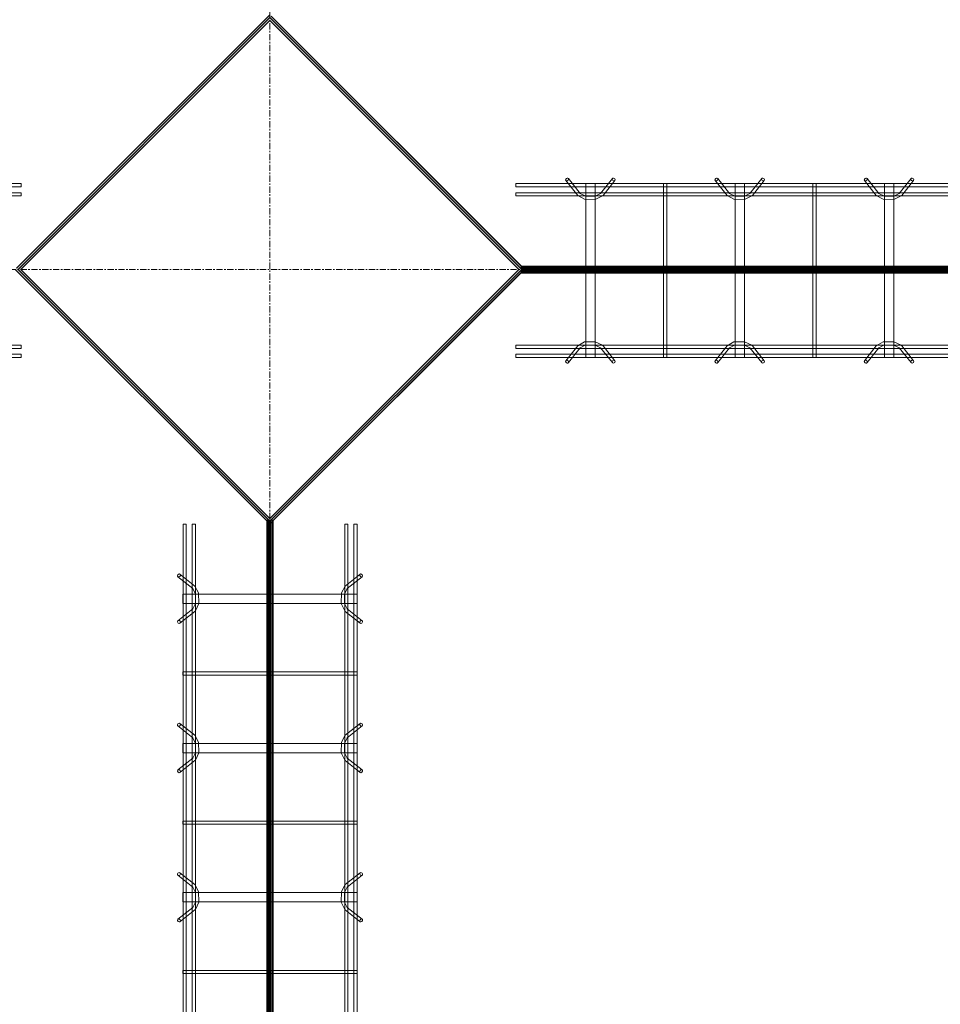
# Model space of a CAD drawing. Header units: inches. Extents: x -4136 to 1945, y -6639 to 12387.
# Tile 544 of 656: x -2193 to -2119, y 11788 to 11867. Entities that reach past the tile are written whole.
import ezdxf

# ---------------------------------------------------------------- set-up
doc = ezdxf.new("R2010")
doc.units = ezdxf.units.IN
doc.header["$MEASUREMENT"] = 0
doc.linetypes.add('Línea de rejilla', pattern=[0.875, 0.5, -0.125, 0.125, -0.125])
for name, color, linetype, lineweight in [('A-FLOR', 7, 'Continuous', 9), ('A-GENM', 7, 'Continuous', 9), ('S-BEAM', 7, 'Continuous', 9), ('S-GRID', 7, 'Continuous', 9)]:
    doc.layers.add(name, color=color, linetype=linetype, lineweight=lineweight)

# ---------------------------------------------------------------- blocks, each defined once
blk = doc.blocks.new('Dowel bar assembly - Dowel bar assembly-672828-SLAB ON GROUND JOINTS')
at = {"layer": 'S-BEAM', "color": 253, "true_color": 0xaaaaaa}
for p, q in [((136, 1.979), (0, 1.979)), ((0, 1.722), (136, 1.722)), ((136, 1.979), (136, 1.722)), ((136, 1.722), (136, 1.979)), ((136, 1.246), (0, 1.246)), ((0, 0.988), (136, 0.988)), ((136, 0.988), (136, 1.246)), ((136, 1.246), (136, 0.988)), ((136, -11.015), (0, -11.015)), ((136, -11.273), (136, -11.015)), ((136, -11.015), (136, -11.273)), ((0, -11.273), (136, -11.273)), ((136, -11.742), (0, -11.742)), ((136, -12), (136, -11.742)), ((136, -11.742), (136, -12)), ((0, -12), (136, -12))]:
    blk.add_line(p, q, dxfattribs=at)
blk = doc.blocks.new('Dowel bar assembly - Dowel bar assembly-673280-SLAB ON GROUND JOINTS')
at = {"layer": 'S-BEAM', "color": 253, "true_color": 0xaaaaaa}
for p, q in [((5.175, 1.192), (4.225, 2.392)), ((7.761, 2.392), (6.811, 1.192)), ((17.175, 1.192), (16.225, 2.392)), ((19.761, 2.392), (18.811, 1.192)), ((29.175, 1.192), (28.225, 2.392)), ((31.761, 2.392), (30.811, 1.192)), ((87.836, 1.979), (0, 1.979)), ((0, 1.979), (0, 1.722)), ((0, 1.722), (0, 1.979)), ((0, 1.722), (87.836, 1.722)), ((4.024, 2.232), (4.973, 1.033)), ((5.625, 1.99), (5.625, -12.01)), ((6.375, 1.99), (5.625, 1.99)), ((5.625, 1.99), (6.375, 1.99)), ((6.375, -12.01), (6.375, 1.99)), ((7.013, 1.033), (7.962, 2.232)), ((11.871, 1.99), (11.871, -12.01)), ((12.129, 1.99), (11.871, 1.99)), ((11.871, 1.99), (12.129, 1.99)), ((12.129, -12.01), (12.129, 1.99)), ((16.024, 2.232), (16.973, 1.033)), ((17.625, 1.99), (17.625, -12.01)), ((18.375, 1.99), (17.625, 1.99)), ((17.625, 1.99), (18.375, 1.99)), ((18.375, -12.01), (18.375, 1.99)), ((19.013, 1.033), (19.962, 2.232)), ((23.871, 1.99), (23.871, -12.01)), ((24.129, 1.99), (23.871, 1.99)), ((23.871, 1.99), (24.129, 1.99)), ((24.129, -12.01), (24.129, 1.99)), ((28.024, 2.232), (28.973, 1.033)), ((29.625, 1.99), (29.625, -12.01)), ((30.375, 1.99), (29.625, 1.99)), ((29.625, 1.99), (30.375, 1.99)), ((30.375, -12.01), (30.375, 1.99)), ((31.013, 1.033), (31.962, 2.232)), ((87.836, 1.246), (0, 1.246)), ((0, 0.988), (0, 1.246)), ((0, 1.246), (0, 0.988)), ((0, 0.988), (87.836, 0.988)), ((87.836, -11.015), (0, -11.015)), ((0, -11.273), (0, -11.015)), ((0, -11.015), (0, -11.273)), ((4.973, -11.053), (4.024, -12.253)), ((7.962, -12.253), (7.013, -11.053)), ((16.973, -11.053), (16.024, -12.253)), ((19.962, -12.253), (19.013, -11.053)), ((28.973, -11.053), (28.024, -12.253)), ((31.962, -12.253), (31.013, -11.053)), ((0, -11.273), (87.836, -11.273)), ((87.836, -11.742), (0, -11.742)), ((0, -12), (0, -11.742)), ((0, -11.742), (0, -12)), ((4.225, -12.412), (5.175, -11.213)), ((6.811, -11.213), (7.761, -12.412)), ((16.225, -12.412), (17.175, -11.213)), ((18.811, -11.213), (19.761, -12.412)), ((28.225, -12.412), (29.175, -11.213)), ((30.811, -11.213), (31.761, -12.412)), ((0, -12), (87.836, -12)), ((6.375, -12.01), (5.625, -12.01)), ((5.625, -12.01), (6.375, -12.01)), ((12.129, -12.01), (11.871, -12.01)), ((11.871, -12.01), (12.129, -12.01)), ((18.375, -12.01), (17.625, -12.01)), ((17.625, -12.01), (18.375, -12.01)), ((24.129, -12.01), (23.871, -12.01)), ((23.871, -12.01), (24.129, -12.01)), ((30.375, -12.01), (29.625, -12.01)), ((29.625, -12.01), (30.375, -12.01))]:
    blk.add_line(p, q, dxfattribs=at)
at = {"layer": 'S-BEAM', "color": 253, "true_color": 0xaaaaaa, "flags": 128}
for points in [[(4.973, 1.033), (5.526, 0.731), (6.387, 0.715), (6.972, 0.987), (7.013, 1.033)], [(5.175, 1.192), (5.625, 0.972), (6.382, 0.977), (6.811, 1.192)], [(16.973, 1.033), (17.526, 0.731), (18.387, 0.715), (18.972, 0.987), (19.013, 1.033)], [(17.175, 1.192), (17.625, 0.972), (18.382, 0.977), (18.811, 1.192)], [(28.973, 1.033), (29.526, 0.731), (30.387, 0.715), (30.972, 0.987), (31.013, 1.033)], [(29.175, 1.192), (29.625, 0.972), (30.382, 0.977), (30.811, 1.192)], [(4.973, -11.053), (5.526, -10.751), (6.387, -10.736), (6.972, -11.007), (7.013, -11.053)], [(5.175, -11.213), (5.625, -10.993), (6.382, -10.997), (6.811, -11.213)], [(16.973, -11.053), (17.526, -10.751), (18.387, -10.736), (18.972, -11.007), (19.013, -11.053)], [(17.175, -11.213), (17.625, -10.993), (18.382, -10.997), (18.811, -11.213)], [(28.973, -11.053), (29.526, -10.751), (30.387, -10.736), (30.972, -11.007), (31.013, -11.053)], [(29.175, -11.213), (29.625, -10.993), (30.382, -10.997), (30.811, -11.213)]]:
    blk.add_lwpolyline(points, dxfattribs=at)
at = {"layer": 'S-BEAM', "color": 253, "true_color": 0xaaaaaa}
for centre, major_axis, start_param, end_param in [((4.125, 2.312), (0.101, 0.08), 5.709265, 8.850858), ((7.862, 2.312), (-0.101, 0.08), 3.715513, 6.857105), ((16.125, 2.312), (0.101, 0.08), 5.709265, 8.850858), ((19.862, 2.312), (-0.101, 0.08), 3.715513, 6.857105), ((28.125, 2.312), (0.101, 0.08), 5.709265, 8.850858), ((31.862, 2.312), (-0.101, 0.08), 3.715513, 6.857105), ((4.125, 2.312), (0.101, 0.08), 2.567673, 5.709265), ((7.862, 2.312), (-0.101, 0.08), 0.57392, 3.715513), ((16.125, 2.312), (0.101, 0.08), 2.567673, 5.709265), ((19.862, 2.312), (-0.101, 0.08), 0.57392, 3.715513), ((28.125, 2.312), (0.101, 0.08), 2.567673, 5.709265), ((31.862, 2.312), (-0.101, 0.08), 0.57392, 3.715513), ((4.125, -12.332), (-0.101, 0.08), 3.715513, 6.857105), ((4.125, -12.332), (-0.101, 0.08), 0.57392, 3.715513), ((7.862, -12.332), (0.101, 0.08), 5.709265, 8.850858), ((7.862, -12.332), (0.101, 0.08), 2.567673, 5.709265), ((16.125, -12.332), (-0.101, 0.08), 3.715513, 6.857105), ((16.125, -12.332), (-0.101, 0.08), 0.57392, 3.715513), ((19.862, -12.332), (0.101, 0.08), 5.709265, 8.850858), ((19.862, -12.332), (0.101, 0.08), 2.567673, 5.709265), ((28.125, -12.332), (-0.101, 0.08), 3.715513, 6.857105), ((28.125, -12.332), (-0.101, 0.08), 0.57392, 3.715513), ((31.862, -12.332), (0.101, 0.08), 5.709265, 8.850858), ((31.862, -12.332), (0.101, 0.08), 2.567673, 5.709265)]:
    blk.add_ellipse(centre, major_axis=major_axis, ratio=0.816528, start_param=start_param, end_param=end_param, dxfattribs=at)
blk = doc.blocks.new('Dowel bar assembly - Dowel bar assembly-676036-SLAB ON GROUND JOINTS')
at = {"layer": 'S-BEAM', "color": 253, "true_color": 0xaaaaaa}
for p, q in [((5.175, 1.192), (4.225, 2.392)), ((7.761, 2.392), (6.811, 1.192)), ((17.175, 1.192), (16.225, 2.392)), ((19.761, 2.392), (18.811, 1.192)), ((29.175, 1.192), (28.225, 2.392)), ((31.761, 2.392), (30.811, 1.192)), ((271.277, 1.979), (0, 1.979)), ((0, 1.979), (0, 1.722)), ((0, 1.722), (0, 1.979)), ((0, 1.722), (271.277, 1.722)), ((4.024, 2.232), (4.973, 1.033)), ((5.625, 1.99), (5.625, -12.01)), ((6.375, 1.99), (5.625, 1.99)), ((5.625, 1.99), (6.375, 1.99)), ((6.375, -12.01), (6.375, 1.99)), ((7.013, 1.033), (7.962, 2.232)), ((11.871, 1.99), (11.871, -12.01)), ((12.129, 1.99), (11.871, 1.99)), ((11.871, 1.99), (12.129, 1.99)), ((12.129, -12.01), (12.129, 1.99)), ((16.024, 2.232), (16.973, 1.033)), ((17.625, 1.99), (17.625, -12.01)), ((18.375, 1.99), (17.625, 1.99)), ((17.625, 1.99), (18.375, 1.99)), ((18.375, -12.01), (18.375, 1.99)), ((19.013, 1.033), (19.962, 2.232)), ((23.871, 1.99), (23.871, -12.01)), ((24.129, 1.99), (23.871, 1.99)), ((23.871, 1.99), (24.129, 1.99)), ((24.129, -12.01), (24.129, 1.99)), ((28.024, 2.232), (28.973, 1.033)), ((29.625, 1.99), (29.625, -12.01)), ((30.375, 1.99), (29.625, 1.99)), ((29.625, 1.99), (30.375, 1.99)), ((30.375, -12.01), (30.375, 1.99)), ((31.013, 1.033), (31.962, 2.232)), ((35.871, 1.99), (35.871, -12.01)), ((36.129, 1.99), (35.871, 1.99)), ((35.871, 1.99), (36.129, 1.99)), ((36.129, -12.01), (36.129, 1.99)), ((271.277, 1.246), (0, 1.246)), ((0, 0.988), (0, 1.246)), ((0, 1.246), (0, 0.988)), ((0, 0.988), (271.277, 0.988)), ((271.277, -11.015), (0, -11.015)), ((0, -11.273), (0, -11.015)), ((0, -11.015), (0, -11.273)), ((4.973, -11.053), (4.024, -12.253)), ((7.962, -12.253), (7.013, -11.053)), ((16.973, -11.053), (16.024, -12.253)), ((19.962, -12.253), (19.013, -11.053)), ((28.973, -11.053), (28.024, -12.253)), ((31.962, -12.253), (31.013, -11.053)), ((0, -11.273), (271.277, -11.273)), ((271.277, -11.742), (0, -11.742)), ((0, -12), (0, -11.742)), ((0, -11.742), (0, -12)), ((4.225, -12.412), (5.175, -11.213)), ((6.811, -11.213), (7.761, -12.412)), ((16.225, -12.412), (17.175, -11.213)), ((18.811, -11.213), (19.761, -12.412)), ((28.225, -12.412), (29.175, -11.213)), ((30.811, -11.213), (31.761, -12.412)), ((0, -12), (271.277, -12)), ((6.375, -12.01), (5.625, -12.01)), ((5.625, -12.01), (6.375, -12.01)), ((12.129, -12.01), (11.871, -12.01)), ((11.871, -12.01), (12.129, -12.01)), ((18.375, -12.01), (17.625, -12.01)), ((17.625, -12.01), (18.375, -12.01)), ((24.129, -12.01), (23.871, -12.01)), ((23.871, -12.01), (24.129, -12.01)), ((30.375, -12.01), (29.625, -12.01)), ((29.625, -12.01), (30.375, -12.01)), ((36.129, -12.01), (35.871, -12.01)), ((35.871, -12.01), (36.129, -12.01))]:
    blk.add_line(p, q, dxfattribs=at)
at = {"layer": 'S-BEAM', "color": 253, "true_color": 0xaaaaaa, "flags": 128}
for points in [[(4.973, 1.033), (5.526, 0.731), (6.387, 0.715), (6.972, 0.987), (7.013, 1.033)], [(5.175, 1.192), (5.625, 0.972), (6.382, 0.977), (6.811, 1.192)], [(16.973, 1.033), (17.526, 0.731), (18.387, 0.715), (18.972, 0.987), (19.013, 1.033)], [(17.175, 1.192), (17.625, 0.972), (18.382, 0.977), (18.811, 1.192)], [(28.973, 1.033), (29.526, 0.731), (30.387, 0.715), (30.972, 0.987), (31.013, 1.033)], [(29.175, 1.192), (29.625, 0.972), (30.382, 0.977), (30.811, 1.192)], [(4.973, -11.053), (5.526, -10.751), (6.387, -10.736), (6.972, -11.007), (7.013, -11.053)], [(5.175, -11.213), (5.625, -10.993), (6.382, -10.997), (6.811, -11.213)], [(16.973, -11.053), (17.526, -10.751), (18.387, -10.736), (18.972, -11.007), (19.013, -11.053)], [(17.175, -11.213), (17.625, -10.993), (18.382, -10.997), (18.811, -11.213)], [(28.973, -11.053), (29.526, -10.751), (30.387, -10.736), (30.972, -11.007), (31.013, -11.053)], [(29.175, -11.213), (29.625, -10.993), (30.382, -10.997), (30.811, -11.213)]]:
    blk.add_lwpolyline(points, dxfattribs=at)
at = {"layer": 'S-BEAM', "color": 253, "true_color": 0xaaaaaa}
for centre, major_axis, start_param, end_param in [((4.125, 2.312), (0.101, 0.08), 5.709265, 8.850858), ((7.862, 2.312), (-0.101, 0.08), 3.715513, 6.857105), ((16.125, 2.312), (0.101, 0.08), 5.709265, 8.850858), ((19.862, 2.312), (-0.101, 0.08), 3.715513, 6.857105), ((28.125, 2.312), (0.101, 0.08), 5.709265, 8.850858), ((31.862, 2.312), (-0.101, 0.08), 3.715513, 6.857105), ((4.125, 2.312), (0.101, 0.08), 2.567673, 5.709265), ((7.862, 2.312), (-0.101, 0.08), 0.57392, 3.715513), ((16.125, 2.312), (0.101, 0.08), 2.567673, 5.709265), ((19.862, 2.312), (-0.101, 0.08), 0.57392, 3.715513), ((28.125, 2.312), (0.101, 0.08), 2.567673, 5.709265), ((31.862, 2.312), (-0.101, 0.08), 0.57392, 3.715513), ((4.125, -12.332), (-0.101, 0.08), 3.715513, 6.857105), ((4.125, -12.332), (-0.101, 0.08), 0.57392, 3.715513), ((7.862, -12.332), (0.101, 0.08), 5.709265, 8.850858), ((7.862, -12.332), (0.101, 0.08), 2.567673, 5.709265), ((16.125, -12.332), (-0.101, 0.08), 3.715513, 6.857105), ((16.125, -12.332), (-0.101, 0.08), 0.57392, 3.715513), ((19.862, -12.332), (0.101, 0.08), 5.709265, 8.850858), ((19.862, -12.332), (0.101, 0.08), 2.567673, 5.709265), ((28.125, -12.332), (-0.101, 0.08), 3.715513, 6.857105), ((28.125, -12.332), (-0.101, 0.08), 0.57392, 3.715513), ((31.862, -12.332), (0.101, 0.08), 5.709265, 8.850858), ((31.862, -12.332), (0.101, 0.08), 2.567673, 5.709265)]:
    blk.add_ellipse(centre, major_axis=major_axis, ratio=0.816528, start_param=start_param, end_param=end_param, dxfattribs=at)

msp = doc.modelspace()

# ---------------------------------------------------------------- hatches: boundary and pattern name
at = {"layer": 'A-GENM', "true_color": 0xff0000}
for points in [[(-2193.67773, 11847.30075), (-2193.59224, 11847.38625), (-2173.32374, 11867.65475), (-2173.21238, 11867.54339), (-2173.43509, 11867.32068), (-2173.32374, 11867.20933), (-2193.34367, 11847.1894), (-2193.45502, 11847.07804), (-2193.51714, 11847.14016)], [(-2193.67773, 11847.30075), (-2173.32374, 11867.65475), (-2173.21238, 11867.54339), (-2173.43509, 11867.32068), (-2173.32374, 11867.20933), (-2193.34367, 11847.1894), (-2193.45502, 11847.07804), (-2193.52004, 11847.14306), (-2193.60982, 11847.23284)], [(-2173.21238, 11867.54339), (-2153.05524, 11847.38625), (-2153.127, 11847.38625), (-2153.127, 11847.14349), (-2153.19245, 11847.07804), (-2153.30381, 11847.1894), (-2173.32374, 11867.20933), (-2173.43509, 11867.32068)], [(-2173.21238, 11867.54339), (-2152.96974, 11847.30075), (-2153.03766, 11847.23284), (-2153.127, 11847.23284), (-2153.127, 11847.14349), (-2153.19245, 11847.07804), (-2153.30381, 11847.1894), (-2173.32374, 11867.20933), (-2173.43509, 11867.32068)], [(-2193.78909, 11847.1894), (-2193.67773, 11847.30075), (-2193.45502, 11847.07804), (-2193.34367, 11847.1894), (-2173.32374, 11827.16947), (-2173.43509, 11827.05811), (-2173.21238, 11826.8354), (-2173.32374, 11826.72404)], [(-2193.78909, 11847.1894), (-2193.67773, 11847.30075), (-2193.45502, 11847.07804), (-2193.34367, 11847.1894), (-2173.32374, 11827.16947), (-2173.43509, 11827.05811), (-2173.21238, 11826.8354), (-2173.32374, 11826.72404)], [(-2173.43509, 11827.05811), (-2173.32374, 11827.16947), (-2153.30381, 11847.1894), (-2153.19245, 11847.07804), (-2153.127, 11847.14349), (-2153.127, 11846.99255), (-2153.05524, 11846.99255), (-2173.21238, 11826.8354)], [(-2153.127, 11847.44285), (-2153.11184, 11847.44285), (-2152.96974, 11847.30075), (-2153.127, 11847.14349)], [(-2153.127, 11847.44133), (-2153.11032, 11847.44133), (-2152.96974, 11847.30075), (-2153.127, 11847.14349)], [(-2153.127, 11847.35445), (-2153.02344, 11847.35445), (-2152.96974, 11847.30075), (-2153.127, 11847.14349)], [(-2153.127, 11847.14349), (-2152.96974, 11847.30075), (-2152.85839, 11847.1894), (-2153.02813, 11847.01965), (-2153.127, 11847.01965)], [(-2153.127, 11847.14349), (-2152.96974, 11847.30075), (-2152.85839, 11847.1894), (-2152.9505, 11847.09729), (-2153.127, 11847.09729)], [(-2153.127, 11847.14349), (-2152.96974, 11847.30075), (-2152.85839, 11847.1894), (-2153.11501, 11846.93277), (-2153.127, 11846.93277)]]:
    msp.add_hatch(color=1, dxfattribs=at).paths.add_polyline_path(points, flags=0)
h = msp.add_hatch(color=1, dxfattribs=at)
edge = h.paths.add_edge_path(flags=0)
edge.add_line((-2173.43509, 11827.05811), (-2173.32374, 11827.16947))
edge.add_line((-2173.32374, 11827.16947), (-2153.30381, 11847.1894))
edge.add_line((-2153.30381, 11847.1894), (-2153.19245, 11847.07804))
edge.add_line((-2153.19245, 11847.07804), (-2153.127, 11847.14349))
edge.add_line((-2153.127, 11847.14596), (-2152.90183, 11847.14596))
edge.add_line((-2152.90183, 11847.14596), (-2153.01587, 11847.03192))
edge.add_line((-2153.01587, 11847.03192), (-2173.21238, 11826.8354))
edge.add_line((-2173.21238, 11826.8354), (-2173.43509, 11827.05811))
at = {"layer": 'A-GENM', "true_color": 0x0000ff}
for points in [[(-2153.127, 11847.44285), (-2153.11184, 11847.44285), (-1943.6387, 11847.44285), (-1943.32374, 11847.44285), (-1943.32374, 11847.23284), (-1943.6387, 11847.23284), (-2152.90183, 11847.23284), (-2153.03766, 11847.23284), (-2153.127, 11847.23284), (-2153.127, 11847.3662)], [(-2153.127, 11847.44133), (-2153.11032, 11847.44133), (-1943.6387, 11847.44133), (-1943.32374, 11847.44133), (-1943.32374, 11847.01965), (-1943.6387, 11847.01965), (-2153.02813, 11847.01965), (-2153.127, 11847.01965), (-2153.127, 11847.14349), (-2153.127, 11847.3662)], [(-2153.127, 11847.39941), (-1943.32374, 11847.39941), (-1943.32374, 11847.1894), (-2153.127, 11847.1894)], [(-2153.127, 11847.39789), (-1943.32374, 11847.39789), (-1943.32374, 11846.97621), (-2153.127, 11846.97621)], [(-1943.32374, 11846.99255), (-1943.6387, 11846.99255), (-2153.05524, 11846.99255), (-2153.127, 11846.99255), (-2153.127, 11847.14349), (-2153.127, 11847.3662), (-2153.127, 11847.38625), (-2153.10696, 11847.38625), (-2153.05524, 11847.38625), (-1943.6387, 11847.38625), (-1943.32374, 11847.38625)], [(-2153.127, 11847.35597), (-2153.02496, 11847.35597), (-1943.6387, 11847.35597), (-1943.32374, 11847.35597), (-1943.32374, 11846.93277), (-1943.6387, 11846.93277), (-2153.11501, 11846.93277), (-2153.127, 11846.93277), (-2153.127, 11847.14349)], [(-2153.127, 11847.35445), (-2153.02344, 11847.35445), (-1943.6387, 11847.35445), (-1943.32374, 11847.35445), (-1943.32374, 11847.01041), (-1943.6387, 11847.01041), (-2153.03738, 11847.01041), (-2153.127, 11847.01041), (-2153.127, 11847.14349)], [(-1943.32374, 11846.94911), (-2153.127, 11846.94911), (-2153.127, 11847.34281), (-1943.32374, 11847.34281)], [(-2153.127, 11847.31253), (-1943.32374, 11847.31253), (-1943.32374, 11846.88933), (-2153.127, 11846.88933)], [(-2153.127, 11847.31101), (-1943.32374, 11847.31101), (-1943.32374, 11846.96697), (-2153.127, 11846.96697)], [(-2153.127, 11847.23284), (-2153.03766, 11847.23284), (-2152.90183, 11847.23284), (-1943.6387, 11847.23284), (-1943.32374, 11847.23284), (-1943.32374, 11847.14596), (-1943.6387, 11847.14596), (-2152.90183, 11847.14596), (-2153.127, 11847.14596)], [(-2153.127, 11847.1894), (-1943.32374, 11847.1894), (-1943.32374, 11847.10252), (-2153.127, 11847.10252)], [(-2173.15717, 11827.03239), (-2173.15717, 11555.48818), (-2173.32374, 11555.65475), (-2173.53929, 11555.43919), (-2173.58036, 11555.43919), (-2173.58036, 11827.03239)], [(-2173.12689, 11827.03239), (-2173.12689, 11555.4579), (-2173.32374, 11555.65475), (-2173.52059, 11555.4579), (-2173.52059, 11827.03239)], [(-2173.15869, 11827.03239), (-2173.15869, 11555.4897), (-2173.32374, 11555.65475), (-2173.50273, 11555.47576), (-2173.50273, 11827.03239)], [(-2173.07181, 11827.03239), (-2173.07181, 11555.43919), (-2173.10818, 11555.43919), (-2173.32374, 11555.65475), (-2173.49348, 11555.485), (-2173.49348, 11827.03239)], [(-2173.2803, 11827.03239), (-2173.2803, 11555.61131), (-2173.32374, 11555.65475), (-2173.36718, 11555.61131), (-2173.36718, 11827.03239)], [(-2173.07029, 11827.03239), (-2173.07029, 11555.43919), (-2173.10818, 11555.43919), (-2173.2803, 11555.61131), (-2173.2803, 11827.03239)]]:
    msp.add_hatch(color=5, dxfattribs=at).paths.add_polyline_path(points, flags=0)
at = {"layer": 'A-GENM', "true_color": 0xff0000}
h = msp.add_hatch(color=1, dxfattribs=at)
edge = h.paths.add_edge_path(flags=0)
edge.add_line((-2153.127, 11847.35597), (-2153.02496, 11847.35597))
edge.add_line((-2153.02496, 11847.35597), (-2152.96974, 11847.30075))
edge.add_line((-2152.96974, 11847.30075), (-2153.12528, 11847.14521))
edge.add_line((-2153.127, 11847.14596), (-2153.127, 11847.35597))
h = msp.add_hatch(color=1, dxfattribs=at)
edge = h.paths.add_edge_path(flags=0)
edge.add_line((-2152.85839, 11847.1894), (-2152.90183, 11847.14596))
edge.add_line((-2152.90183, 11847.14596), (-2153.127, 11847.14596))
edge.add_line((-2153.12528, 11847.14521), (-2152.96974, 11847.30075))
edge.add_line((-2152.96974, 11847.30075), (-2152.85839, 11847.1894))

# ---------------------------------------------------------------- linework, layer by layer
at = {"layer": 'A-FLOR'}
for p, q in [((-2193.56638, 11847.1894), (-2173.32374, 11867.43204)), ((-2173.32374, 11867.43204), (-2153.0811, 11847.1894)), ((-2173.21238, 11826.8354), (-2193.56638, 11847.1894)), ((-2153.0811, 11847.1894), (-2173.32374, 11826.94676)), ((-2152.85839, 11847.1894), (-2173.21238, 11826.8354)), ((-2153.19245, 11847.30075), (-2153.0811, 11847.41211)), ((-2153.127, 11847.3662), (-2153.127, 11847.44285)), ((-2153.127, 11847.44285), (-1943.32374, 11847.44285)), ((-2153.127, 11847.44133), (-1943.32374, 11847.44133)), ((-2153.127, 11847.38625), (-2153.10696, 11847.38625)), ((-2153.0811, 11847.41211), (-2152.85839, 11847.1894)), ((-2153.05524, 11847.38625), (-1943.32374, 11847.38625)), ((-2153.02813, 11847.01965), (-1943.32374, 11847.01965)), ((-2153.02496, 11847.35597), (-1943.32374, 11847.35597)), ((-2153.02344, 11847.35445), (-1943.32374, 11847.35445)), ((-2153.01587, 11847.34688), (-1943.32374, 11847.34688)), ((-2153.01587, 11847.03192), (-1943.32374, 11847.03192)), ((-1943.32374, 11847.09729), (-2152.9505, 11847.09729)), ((-1943.32374, 11847.23284), (-2152.90183, 11847.23284)), ((-2152.90183, 11847.14596), (-1943.32374, 11847.14596)), ((-2153.11501, 11846.93277), (-1943.32374, 11846.93277)), ((-1943.32374, 11846.99255), (-2153.05524, 11846.99255)), ((-2153.03738, 11847.01041), (-1943.32374, 11847.01041))]:
    msp.add_line(p, q, dxfattribs=at)
at = {"layer": 'A-GENM', "color": 1, "true_color": 0xff0000}
for p, q in [((-2193.67773, 11847.30075), (-2173.32374, 11867.65475)), ((-2173.32374, 11867.65475), (-2193.67773, 11847.30075)), ((-2193.63161, 11847.34688), (-2173.32374, 11867.65475)), ((-2173.32374, 11867.65475), (-2193.59224, 11847.38625)), ((-2193.34367, 11847.1894), (-2173.32374, 11867.20933)), ((-2193.34367, 11847.1894), (-2173.32374, 11867.20933)), ((-2173.32374, 11867.20933), (-2193.34367, 11847.1894)), ((-2173.32374, 11867.20933), (-2193.34367, 11847.1894)), ((-2173.32374, 11867.20933), (-2153.30381, 11847.1894)), ((-2173.32374, 11867.20933), (-2153.30381, 11847.1894)), ((-2153.30381, 11847.1894), (-2173.32374, 11867.20933)), ((-2153.30381, 11847.1894), (-2173.32374, 11867.20933)), ((-2173.21238, 11867.54339), (-2153.01587, 11847.34688)), ((-2153.05524, 11847.38625), (-2173.21238, 11867.54339)), ((-2173.21238, 11867.54339), (-2152.96974, 11847.30075)), ((-2152.96974, 11847.30075), (-2173.21238, 11867.54339)), ((-2193.78909, 11847.1894), (-2173.32374, 11826.72404)), ((-2193.78909, 11847.1894), (-2173.32374, 11826.72404)), ((-2173.32374, 11826.72404), (-2193.78909, 11847.1894)), ((-2173.32374, 11826.72404), (-2193.78909, 11847.1894)), ((-2193.34367, 11847.1894), (-2173.32374, 11827.16947)), ((-2173.32374, 11827.16947), (-2193.34367, 11847.1894)), ((-2193.34367, 11847.1894), (-2173.32374, 11827.16947)), ((-2173.32374, 11827.16947), (-2193.34367, 11847.1894)), ((-2173.32374, 11827.16947), (-2153.30381, 11847.1894)), ((-2153.30381, 11847.1894), (-2173.32374, 11827.16947)), ((-2173.32374, 11827.16947), (-2153.30381, 11847.1894)), ((-2153.30381, 11847.1894), (-2173.32374, 11827.16947)), ((-2173.21238, 11826.8354), (-2153.01587, 11847.03192)), ((-2153.01587, 11847.03192), (-2173.21238, 11826.8354)), ((-2153.127, 11847.44285), (-2153.127, 11847.23284)), ((-2153.127, 11847.14349), (-2153.127, 11847.44285)), ((-2153.127, 11847.44285), (-2153.11184, 11847.44285)), ((-2153.127, 11847.44133), (-2153.11032, 11847.44133)), ((-2153.127, 11847.44133), (-2153.127, 11847.14349)), ((-2153.127, 11847.14349), (-2153.127, 11847.44133)), ((-2153.127, 11847.14596), (-2153.127, 11847.35597)), ((-2153.127, 11847.35597), (-2153.127, 11847.14349)), ((-2153.127, 11847.35597), (-2153.02496, 11847.35597)), ((-2153.127, 11847.35445), (-2153.02344, 11847.35445)), ((-2153.127, 11847.35445), (-2153.127, 11847.14349)), ((-2153.127, 11847.14349), (-2153.127, 11847.35445)), ((-2153.127, 11847.14349), (-2153.127, 11847.23284)), ((-2153.127, 11847.23284), (-2153.03766, 11847.23284)), ((-2152.90183, 11847.14596), (-2153.127, 11847.14596)), ((-2153.127, 11847.14349), (-2153.127, 11846.93277)), ((-2153.127, 11846.93277), (-2153.127, 11847.14349)), ((-2153.127, 11847.14349), (-2153.127, 11847.01965)), ((-2153.127, 11847.01965), (-2153.127, 11847.14349)), ((-2153.127, 11847.01041), (-2153.127, 11847.14349)), ((-2153.127, 11847.14349), (-2153.127, 11847.09729)), ((-2152.9505, 11847.09729), (-2153.127, 11847.09729)), ((-2153.127, 11847.09729), (-2153.127, 11847.01041)), ((-2153.127, 11847.01965), (-2153.02813, 11847.01965)), ((-2152.85839, 11847.1894), (-2153.11501, 11846.93277)), ((-2153.11501, 11846.93277), (-2152.85839, 11847.1894)), ((-2152.96974, 11847.30075), (-2153.11184, 11847.44285)), ((-2153.11184, 11847.44285), (-2152.96974, 11847.30075)), ((-2152.96974, 11847.30075), (-2153.11032, 11847.44133)), ((-2153.11032, 11847.44133), (-2152.96974, 11847.30075)), ((-2153.05524, 11847.38625), (-2153.01587, 11847.34688)), ((-2153.01587, 11847.03192), (-2153.05524, 11846.99255)), ((-2152.90183, 11847.23284), (-2153.03766, 11847.23284)), ((-2153.03738, 11847.01041), (-2152.85839, 11847.1894)), ((-2153.02813, 11847.01965), (-2152.85839, 11847.1894)), ((-2152.85839, 11847.1894), (-2153.02813, 11847.01965)), ((-2153.02496, 11847.35597), (-2152.96974, 11847.30075)), ((-2152.96974, 11847.30075), (-2153.02496, 11847.35597)), ((-2153.02344, 11847.35445), (-2152.96974, 11847.30075)), ((-2152.96974, 11847.30075), (-2153.02344, 11847.35445)), ((-2152.90183, 11847.14596), (-2153.01587, 11847.03192)), ((-2152.85839, 11847.1894), (-2152.96974, 11847.30075)), ((-2152.96974, 11847.30075), (-2152.85839, 11847.1894)), ((-2152.96974, 11847.30075), (-2152.85839, 11847.1894)), ((-2152.85839, 11847.1894), (-2152.96974, 11847.30075)), ((-2152.96974, 11847.30075), (-2152.85839, 11847.1894)), ((-2152.85839, 11847.1894), (-2152.96974, 11847.30075)), ((-2152.96974, 11847.30075), (-2152.90183, 11847.23284)), ((-2152.96974, 11847.30075), (-2152.90183, 11847.23284)), ((-2152.96974, 11847.30075), (-2152.85839, 11847.1894)), ((-2152.85839, 11847.1894), (-2152.96974, 11847.30075)), ((-2152.9505, 11847.09729), (-2152.85839, 11847.1894)), ((-2152.85839, 11847.1894), (-2152.9505, 11847.09729)), ((-2152.85839, 11847.1894), (-2152.90183, 11847.14596)), ((-2153.03738, 11847.01041), (-2173.21238, 11826.8354)), ((-2173.21238, 11826.8354), (-2153.05524, 11846.99255)), ((-2153.127, 11847.01041), (-2153.03738, 11847.01041)), ((-2153.127, 11846.93277), (-2153.11501, 11846.93277)), ((-2173.32374, 11826.72404), (-2173.21238, 11826.8354)), ((-2173.21238, 11826.8354), (-2173.32374, 11826.72404)), ((-2173.32374, 11826.72404), (-2173.21238, 11826.8354)), ((-2173.21238, 11826.8354), (-2173.32374, 11826.72404))]:
    msp.add_line(p, q, dxfattribs=at)
at = {"layer": 'A-GENM', "color": 5, "true_color": 0x0000ff}
for p, q in [((-2153.127, 11847.3662), (-2153.127, 11847.44285)), ((-2153.127, 11847.44285), (-2153.127, 11847.3662)), ((-2153.11184, 11847.44285), (-2153.127, 11847.44285)), ((-2153.127, 11847.3662), (-2153.127, 11847.44133)), ((-2153.127, 11847.44133), (-2153.127, 11847.3662)), ((-2153.11032, 11847.44133), (-2153.127, 11847.44133)), ((-2153.127, 11847.1894), (-2153.127, 11847.39941)), ((-2153.127, 11847.39941), (-2153.127, 11846.97621)), ((-1943.32374, 11847.39941), (-2153.127, 11847.39941)), ((-2153.127, 11846.97621), (-2153.127, 11847.39789)), ((-2153.127, 11847.39789), (-2153.127, 11847.05385)), ((-1943.32374, 11847.39789), (-2153.127, 11847.39789)), ((-2153.127, 11847.23284), (-2153.127, 11847.3662)), ((-2153.127, 11847.3662), (-2153.127, 11847.14349)), ((-2153.127, 11847.14349), (-2153.127, 11847.3662)), ((-2153.127, 11847.3662), (-2153.127, 11847.14349)), ((-2153.127, 11847.14349), (-2153.127, 11847.35597)), ((-2153.127, 11847.35597), (-2153.127, 11847.14596)), ((-2153.02496, 11847.35597), (-2153.127, 11847.35597)), ((-2153.127, 11847.14349), (-2153.127, 11847.35445)), ((-2153.127, 11847.35445), (-2153.127, 11847.14349)), ((-2153.02344, 11847.35445), (-2153.127, 11847.35445)), ((-2153.127, 11846.94911), (-2153.127, 11847.34281)), ((-2153.127, 11847.34281), (-2153.127, 11847.30344)), ((-2153.127, 11847.34281), (-1943.32374, 11847.34281)), ((-2153.127, 11847.34281), (-1943.32374, 11847.34281)), ((-2153.127, 11846.88933), (-2153.127, 11847.31253)), ((-2153.127, 11847.31253), (-2153.127, 11847.10252)), ((-1943.32374, 11847.31253), (-2153.127, 11847.31253)), ((-2153.127, 11846.96697), (-2153.127, 11847.31101)), ((-2153.127, 11847.31101), (-2153.127, 11846.88933)), ((-1943.32374, 11847.31101), (-2153.127, 11847.31101)), ((-2153.127, 11847.30344), (-2153.127, 11846.98848)), ((-1943.32374, 11847.30344), (-2153.127, 11847.30344)), ((-1943.32374, 11847.30344), (-2153.127, 11847.30344)), ((-2153.127, 11847.14596), (-2153.127, 11847.23284)), ((-2153.127, 11847.23284), (-2153.03766, 11847.23284)), ((-2153.127, 11847.10252), (-2153.127, 11847.1894)), ((-2153.127, 11847.1894), (-1943.32374, 11847.1894)), ((-2152.90183, 11847.14596), (-2153.127, 11847.14596)), ((-2153.127, 11847.14349), (-2153.127, 11847.01965)), ((-2153.127, 11847.01965), (-2153.127, 11847.14349)), ((-2153.127, 11847.14349), (-2153.127, 11847.09729)), ((-2153.127, 11847.01041), (-2153.127, 11847.14349)), ((-2153.127, 11847.14349), (-2153.127, 11846.93277)), ((-2153.127, 11846.93277), (-2153.127, 11847.14349)), ((-1943.32374, 11847.10252), (-2153.127, 11847.10252)), ((-2153.127, 11847.09729), (-2153.127, 11847.01041)), ((-2152.9505, 11847.09729), (-2153.127, 11847.09729)), ((-2153.127, 11847.05385), (-2153.127, 11846.96697)), ((-1943.32374, 11847.05385), (-2153.127, 11847.05385)), ((-2153.02813, 11847.01965), (-2153.127, 11847.01965)), ((-1943.6387, 11847.44285), (-2153.11184, 11847.44285)), ((-1943.6387, 11847.44133), (-2153.11032, 11847.44133)), ((-2153.05524, 11847.38625), (-1943.6387, 11847.38625)), ((-2153.05524, 11847.38625), (-1943.6387, 11847.38625)), ((-2153.03766, 11847.23284), (-2152.90183, 11847.23284)), ((-1943.6387, 11847.01965), (-2153.02813, 11847.01965)), ((-1943.6387, 11847.35597), (-2153.02496, 11847.35597)), ((-1943.6387, 11847.35445), (-2153.02344, 11847.35445)), ((-1943.6387, 11847.34688), (-2153.01587, 11847.34688)), ((-1943.6387, 11847.34688), (-2153.01587, 11847.34688)), ((-1943.6387, 11847.03192), (-2153.01587, 11847.03192)), ((-2153.01587, 11847.03192), (-1943.6387, 11847.03192)), ((-1943.6387, 11847.09729), (-2152.9505, 11847.09729)), ((-2152.90183, 11847.23284), (-1943.6387, 11847.23284)), ((-1943.6387, 11847.14596), (-2152.90183, 11847.14596)), ((-2153.127, 11847.01041), (-2153.03738, 11847.01041)), ((-2153.127, 11846.98848), (-2153.127, 11846.94911)), ((-1943.32374, 11846.98848), (-2153.127, 11846.98848)), ((-2153.127, 11846.98848), (-1943.32374, 11846.98848)), ((-1943.32374, 11846.97621), (-2153.127, 11846.97621)), ((-2153.127, 11846.96697), (-1943.32374, 11846.96697)), ((-2153.127, 11846.94911), (-1943.32374, 11846.94911)), ((-2153.127, 11846.94911), (-1943.32374, 11846.94911)), ((-2153.11501, 11846.93277), (-2153.127, 11846.93277)), ((-1943.32374, 11846.88933), (-2153.127, 11846.88933)), ((-1943.6387, 11846.93277), (-2153.11501, 11846.93277)), ((-2153.05524, 11846.99255), (-1943.6387, 11846.99255)), ((-2153.05524, 11846.99255), (-1943.6387, 11846.99255)), ((-2153.03738, 11847.01041), (-1943.6387, 11847.01041)), ((-2173.15869, 11827.03239), (-2173.58036, 11827.03239)), ((-2173.58036, 11827.03239), (-2173.15717, 11827.03239)), ((-2173.58036, 11555.43919), (-2173.58036, 11827.03239)), ((-2173.48122, 11827.03239), (-2173.52059, 11827.03239)), ((-2173.52059, 11827.03239), (-2173.12689, 11827.03239)), ((-2173.52059, 11827.03239), (-2173.52059, 11555.4579)), ((-2173.52059, 11827.03239), (-2173.52059, 11555.4579)), ((-2173.41585, 11827.03239), (-2173.50273, 11827.03239)), ((-2173.50273, 11827.03239), (-2173.15869, 11827.03239)), ((-2173.50273, 11827.03239), (-2173.50273, 11555.47576)), ((-2173.07029, 11827.03239), (-2173.49348, 11827.03239)), ((-2173.49348, 11827.03239), (-2173.07181, 11827.03239)), ((-2173.49348, 11555.485), (-2173.49348, 11827.03239)), ((-2173.16626, 11827.03239), (-2173.48122, 11827.03239)), ((-2173.48122, 11555.49727), (-2173.48122, 11827.03239)), ((-2173.48122, 11827.03239), (-2173.48122, 11555.49727)), ((-2173.07181, 11827.03239), (-2173.41585, 11827.03239)), ((-2173.41585, 11555.56264), (-2173.41585, 11827.03239)), ((-2173.15717, 11827.03239), (-2173.36718, 11827.03239)), ((-2173.36718, 11827.03239), (-2173.2803, 11827.03239)), ((-2173.36718, 11555.61131), (-2173.36718, 11827.03239)), ((-2173.2803, 11827.03239), (-2173.07029, 11827.03239)), ((-2173.2803, 11827.03239), (-2173.2803, 11555.61131)), ((-2173.12689, 11827.03239), (-2173.16626, 11827.03239)), ((-2173.16626, 11555.49727), (-2173.16626, 11827.03239)), ((-2173.16626, 11555.49727), (-2173.16626, 11827.03239)), ((-2173.15869, 11555.4897), (-2173.15869, 11827.03239)), ((-2173.15717, 11555.48818), (-2173.15717, 11827.03239)), ((-2173.12689, 11827.03239), (-2173.12689, 11555.4579)), ((-2173.12689, 11827.03239), (-2173.12689, 11555.4579)), ((-2173.07181, 11555.43919), (-2173.07181, 11827.03239)), ((-2173.07029, 11555.43919), (-2173.07029, 11827.03239))]:
    msp.add_line(p, q, dxfattribs=at)
at = {"layer": 'S-GRID', "color": 253, "linetype": 'Línea de rejilla', "true_color": 0xaaaaaa}
for p, q in [((-2173.32374, 9772.6103), (-2173.32374, 12288.55505)), ((-1777.2452, 11847.1894), (-4038.05123, 11847.1894))]:
    msp.add_line(p, q, dxfattribs=at)

# ---------------------------------------------------------------- block references
at = {"layer": 'S-BEAM', "color": 253, "true_color": 0xaaaaaa}
for name, p in [('Dowel bar assembly - Dowel bar assembly-672828-SLAB ON GROUND JOINTS', (-2329.30578, 11852.10711)), ('Dowel bar assembly - Dowel bar assembly-673280-SLAB ON GROUND JOINTS', (-2153.55578, 11852.10711))]:
    msp.add_blockref(name, p, dxfattribs=at)
at = {"layer": 'S-BEAM', "color": 253, "true_color": 0xaaaaaa, "rotation": 269.9999999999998}
msp.add_blockref('Dowel bar assembly - Dowel bar assembly-676036-SLAB ON GROUND JOINTS', (-2168.29866, 11826.70916), dxfattribs=at)

doc.saveas('drawing.dxf')
